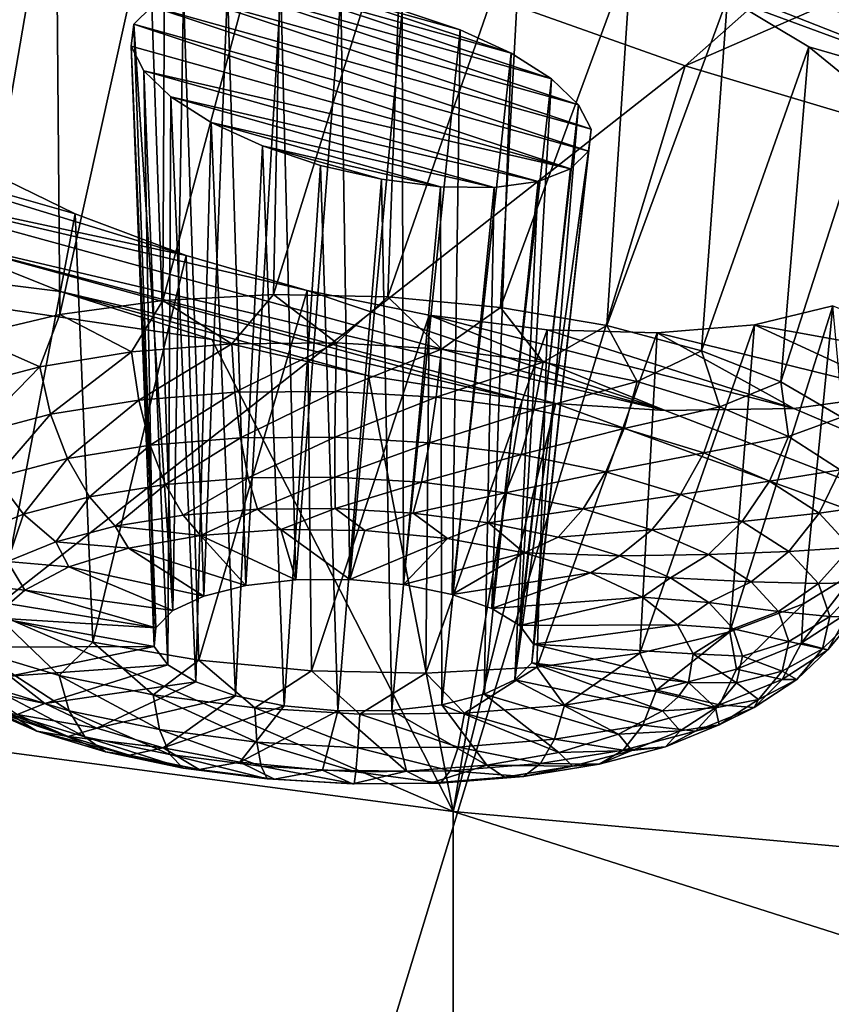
# Model space of a CAD drawing. Header units: metres. Extents: x -106 to 264, y -111 to 81.
# Tile 205 of 549: x 161.24 to 163.36, y 3.78 to 6.36. Entities that reach past the tile are written whole.
import ezdxf

# ---------------------------------------------------------------- set-up
doc = ezdxf.new("R2010")
doc.units = ezdxf.units.M
doc.layers.add('solid_20422013', color=7, linetype='CONTINUOUS')

msp = doc.modelspace()

# ---------------------------------------------------------------- linework, layer by layer
at = {"layer": 'solid_20422013'}
for points in [[(167.809525, 10.520511, 236.957504), (159.838882, 7.348314, 238.271744), (162.978104, 6.235878, 241.361649)], [(170.757324, 9.625202, 239.444321), (167.809525, 10.520511, 236.957504), (162.978104, 6.235878, 241.361649)], [(170.757324, 9.625202, 239.444321), (162.978104, 6.235878, 241.361649), (166.384933, 5.21779, 244.189499)], [(167.57608, 5.74444, 191.412369), (163.270813, 6.564544, 191.681671), (164.097366, 7.600428, 188.806381)], [(162.978104, 6.235878, 241.361649), (159.838882, 7.348314, 238.271744), (157.453278, 1.900185, 244.814987)], [(163.748444, 6.271716, 192.119064), (161.241898, 7.087225, 191.624207), (163.501053, 6.439116, 191.853348)], [(162.550507, 6.638958, 191.915985), (161.241898, 7.087225, 191.624207), (163.748444, 6.271716, 192.119064)], [(161.104553, 5.528553, 191.955719), (161.078751, 6.820007, 192.363998), (161.330292, 6.839398, 192.162033)], [(161.340622, 5.584481, 191.779709), (161.104553, 5.528553, 191.955719), (161.330292, 6.839398, 192.162033)], [(161.340622, 5.584481, 191.779709), (161.330292, 6.839398, 192.162033), (161.616043, 6.830423, 192.011566)], [(161.609863, 5.621034, 191.653198), (161.340622, 5.584481, 191.779709), (161.616043, 6.830423, 192.011566)], [(161.609863, 5.621034, 191.653198), (161.616043, 6.830423, 192.011566), (161.923401, 6.791832, 191.918015)], [(161.900513, 5.636614, 191.581711), (161.609863, 5.621034, 191.653198), (161.923401, 6.791832, 191.918015)], [(161.900513, 5.636614, 191.581711), (161.923401, 6.791832, 191.918015), (162.23967, 6.728077, 191.885941)], [(162.199875, 5.630541, 191.568375), (161.900513, 5.636614, 191.581711), (162.23967, 6.728077, 191.885941)], [(162.199875, 5.630541, 191.568375), (162.23967, 6.728077, 191.885941), (162.550507, 6.638958, 191.915985)], [(162.494858, 5.60308, 191.61377), (162.199875, 5.630541, 191.568375), (162.550507, 6.638958, 191.915985)], [(162.494858, 5.60308, 191.61377), (162.550507, 6.638958, 191.915985), (162.837692, 6.533259, 192.005707)], [(162.837692, 6.533259, 192.005707), (162.550507, 6.638958, 191.915985), (163.748444, 6.271716, 192.119064)], [(167.57608, 5.74444, 191.412369), (167.000916, 4.826565, 193.961868), (163.270813, 6.564544, 191.681671)], [(163.501053, 6.439116, 191.853348), (163.270813, 6.564544, 191.681671), (167.000916, 4.826565, 193.961868)], [(162.772583, 5.555431, 191.715912), (162.494858, 5.60308, 191.61377), (162.837692, 6.533259, 192.005707)], [(162.772583, 5.555431, 191.715912), (162.837692, 6.533259, 192.005707), (163.089264, 6.414078, 192.147202)], [(162.837692, 6.533259, 192.005707), (163.748444, 6.271716, 192.119064), (163.928223, 6.103946, 192.426453)], [(163.089264, 6.414078, 192.147202), (162.837692, 6.533259, 192.005707), (163.928223, 6.103946, 192.426453)], [(161.581238, 6.390875, 193.097366), (161.636597, 4.809674, 192.554047), (161.664749, 6.42352, 192.967422)], [(161.581238, 6.390875, 193.097366), (161.664749, 6.42352, 192.967422), (162.731995, 6.069563, 193.197327)], [(161.664749, 6.42352, 192.967422), (161.636597, 4.809674, 192.554047), (161.717255, 4.847442, 192.443054)], [(161.664749, 6.42352, 192.967422), (161.717255, 4.847442, 192.443054), (161.7798, 6.439205, 192.858673)], [(161.664749, 6.42352, 192.967422), (161.7798, 6.439205, 192.858673), (162.699127, 6.13394, 193.057251)], [(161.664749, 6.42352, 192.967422), (162.699127, 6.13394, 193.057251), (162.731995, 6.069563, 193.197327)], [(161.7798, 6.439205, 192.858673), (161.717255, 4.847442, 192.443054), (161.827652, 4.874783, 192.357513)], [(161.7798, 6.439205, 192.858673), (161.827652, 4.874783, 192.357513), (161.91951, 6.437499, 192.778671)], [(161.7798, 6.439205, 192.858673), (162.627899, 6.202064, 192.932419), (162.699127, 6.13394, 193.057251)], [(161.7798, 6.439205, 192.858673), (161.91951, 6.437499, 192.778671), (162.627899, 6.202064, 192.932419)], [(161.91951, 6.437499, 192.778671), (161.827652, 4.874783, 192.357513), (161.958847, 4.889481, 192.304352)], [(161.91951, 6.437499, 192.778671), (161.958847, 4.889481, 192.304352), (162.07608, 6.417429, 192.733246)], [(161.91951, 6.437499, 192.778671), (162.522385, 6.268672, 192.831146), (162.627899, 6.202064, 192.932419)], [(161.91951, 6.437499, 192.778671), (162.07608, 6.417429, 192.733246), (162.522385, 6.268672, 192.831146)], [(162.07608, 6.417429, 192.733246), (161.958847, 4.889481, 192.304352), (162.100204, 4.890345, 192.287872)], [(162.07608, 6.417429, 192.733246), (162.100204, 4.890345, 192.287872), (162.236862, 6.380561, 192.727264)], [(162.07608, 6.417429, 192.733246), (162.389038, 6.3298, 192.760925), (162.522385, 6.268672, 192.831146)], [(162.07608, 6.417429, 192.733246), (162.236862, 6.380561, 192.727264), (162.389038, 6.3298, 192.760925)], [(163.020905, 5.489677, 191.870346), (162.772583, 5.555431, 191.715912), (163.089264, 6.414078, 192.147202)], [(163.020905, 5.489677, 191.870346), (163.089264, 6.414078, 192.147202), (163.302292, 6.285689, 192.338181)], [(163.302292, 6.285689, 192.338181), (163.089264, 6.414078, 192.147202), (163.928223, 6.103946, 192.426453)], [(161.581238, 6.390875, 193.097366), (161.534561, 6.345006, 193.2397), (161.636597, 4.809674, 192.554047)], [(161.581238, 6.390875, 193.097366), (162.724686, 6.011917, 193.342819), (161.534561, 6.345006, 193.2397)], [(161.581238, 6.390875, 193.097366), (162.731995, 6.069563, 193.197327), (162.724686, 6.011917, 193.342819)], [(162.236862, 6.380561, 192.727264), (162.100204, 4.890345, 192.287872), (162.24028, 4.877306, 192.309433)], [(162.236862, 6.380561, 192.727264), (162.24028, 4.877306, 192.309433), (162.389038, 6.3298, 192.760925)], [(161.534561, 6.345006, 193.2397), (161.527328, 6.287075, 193.385544), (161.592194, 4.764538, 192.681503)], [(161.534561, 6.345006, 193.2397), (162.677658, 5.965714, 193.485992), (161.527328, 6.287075, 193.385544)], [(161.534561, 6.345006, 193.2397), (161.592194, 4.764538, 192.681503), (161.636597, 4.809674, 192.554047)], [(161.534561, 6.345006, 193.2397), (162.724686, 6.011917, 193.342819), (162.677658, 5.965714, 193.485992)], [(162.389038, 6.3298, 192.760925), (162.24028, 4.877306, 192.309433), (162.367706, 4.851419, 192.367264)], [(162.389038, 6.3298, 192.760925), (162.367706, 4.851419, 192.367264), (162.522385, 6.268672, 192.831146)], [(161.527328, 6.287075, 193.385544), (161.587677, 4.715691, 192.815094), (161.592194, 4.764538, 192.681503)], [(161.527328, 6.287075, 193.385544), (161.560364, 6.222404, 193.525864), (161.587677, 4.715691, 192.815094)], [(161.527328, 6.287075, 193.385544), (162.677658, 5.965714, 193.485992), (161.560364, 6.222404, 193.525864)], [(162.522385, 6.268672, 192.831146), (162.367706, 4.851419, 192.367264), (162.472183, 4.814784, 192.456696)], [(162.522385, 6.268672, 192.831146), (162.472183, 4.814784, 192.456696), (162.627899, 6.202064, 192.932419)], [(163.228958, 5.408692, 192.070297), (163.020905, 5.489677, 191.870346), (163.302292, 6.285689, 192.338181)], [(163.228958, 5.408692, 192.070297), (163.302292, 6.285689, 192.338181), (163.467438, 6.150498, 192.572754)], [(163.467438, 6.150498, 192.572754), (163.302292, 6.285689, 192.338181), (163.928223, 6.103946, 192.426453)], [(162.978104, 6.235878, 241.361649), (157.453278, 1.900185, 244.814987), (161.298187, 0.724032, 248.081879)], [(166.384933, 5.21779, 244.189499), (162.978104, 6.235878, 241.361649), (161.298187, 0.724032, 248.081879)], [(161.560364, 6.222404, 193.525864), (161.623383, 4.667089, 192.944), (161.587677, 4.715691, 192.815094)], [(161.560364, 6.222404, 193.525864), (161.631653, 6.154148, 193.65033), (161.623383, 4.667089, 192.944)], [(161.560364, 6.222404, 193.525864), (162.677658, 5.965714, 193.485992), (162.593521, 5.932927, 193.616165)], [(161.560364, 6.222404, 193.525864), (162.593521, 5.932927, 193.616165), (161.631653, 6.154148, 193.65033)], [(162.627899, 6.202064, 192.932419), (162.472183, 4.814784, 192.456696), (162.545227, 4.770365, 192.570465)], [(162.627899, 6.202064, 192.932419), (162.545227, 4.770365, 192.570465), (162.699127, 6.13394, 193.057251)], [(161.631653, 6.154148, 193.65033), (161.696426, 4.622671, 193.05777), (161.623383, 4.667089, 192.944)], [(161.631653, 6.154148, 193.65033), (161.737045, 6.087391, 193.751266), (161.696426, 4.622671, 193.05777)], [(161.631653, 6.154148, 193.65033), (162.593521, 5.932927, 193.616165), (162.477661, 5.917131, 193.725006)], [(161.631653, 6.154148, 193.65033), (162.477661, 5.917131, 193.725006), (161.737045, 6.087391, 193.751266)], [(163.387665, 5.316014, 192.307068), (163.228958, 5.408692, 192.070297), (163.467438, 6.150498, 192.572754)], [(161.671814, 5.738876, 194.665375), (160.65361, 5.957282, 194.762802), (160.389847, 6.131271, 194.497086)], [(161.380951, 5.847872, 194.570984), (161.671814, 5.738876, 194.665375), (160.389847, 6.131271, 194.497086)], [(161.127609, 5.970914, 194.423737), (161.380951, 5.847872, 194.570984), (160.389847, 6.131271, 194.497086)], [(162.699127, 6.13394, 193.057251), (162.545227, 4.770365, 192.570465), (162.580933, 4.721764, 192.699371)], [(162.699127, 6.13394, 193.057251), (162.580933, 4.721764, 192.699371), (162.731995, 6.069563, 193.197327)], [(161.737045, 6.087391, 193.751266), (161.800903, 4.586035, 193.147202), (161.696426, 4.622671, 193.05777)], [(161.737045, 6.087391, 193.751266), (161.870972, 6.025899, 193.821548), (161.800903, 4.586035, 193.147202)], [(161.737045, 6.087391, 193.751266), (162.477661, 5.917131, 193.725006), (162.337555, 5.918838, 193.804504)], [(161.737045, 6.087391, 193.751266), (162.337555, 5.918838, 193.804504), (161.870972, 6.025899, 193.821548)], [(162.731995, 6.069563, 193.197327), (162.580933, 4.721764, 192.699371), (162.576401, 4.672916, 192.832962)], [(162.731995, 6.069563, 193.197327), (162.576401, 4.672916, 192.832962), (162.724686, 6.011917, 193.342819)], [(162.370712, 4.283398, 198.019791), (158.19101, 4.838699, 199.447372), (158.371567, 6.015374, 196.179031)], [(161.738617, 5.519352, 195.179626), (162.370712, 4.283398, 198.019791), (158.371567, 6.015374, 196.179031)], [(161.341965, 5.644576, 195.111847), (161.738617, 5.519352, 195.179626), (158.371567, 6.015374, 196.179031)], [(160.973694, 5.792626, 194.97197), (161.341965, 5.644576, 195.111847), (158.371567, 6.015374, 196.179031)], [(161.870972, 6.025899, 193.821548), (161.928329, 4.560149, 193.205032), (161.800903, 4.586035, 193.147202)], [(161.870972, 6.025899, 193.821548), (162.023392, 5.975072, 193.854996), (161.928329, 4.560149, 193.205032)], [(161.870972, 6.025899, 193.821548), (162.337555, 5.918838, 193.804504), (162.182556, 5.938663, 193.849045)], [(161.870972, 6.025899, 193.821548), (162.182556, 5.938663, 193.849045), (162.023392, 5.975072, 193.854996)], [(162.724686, 6.011917, 193.342819), (162.576401, 4.672916, 192.832962), (162.532013, 4.62778, 192.960419)], [(162.677658, 5.965714, 193.485992), (162.724686, 6.011917, 193.342819), (162.532013, 4.62778, 192.960419)], [(162.925415, 5.333285, 194.924911), (160.973694, 5.792626, 194.97197), (160.65361, 5.957282, 194.762802)], [(161.988052, 5.647294, 194.698044), (162.925415, 5.333285, 194.924911), (160.65361, 5.957282, 194.762802)], [(161.671814, 5.738876, 194.665375), (161.988052, 5.647294, 194.698044), (160.65361, 5.957282, 194.762802)], [(161.17865, 4.792655, 193.954102), (161.380951, 5.847872, 194.570984), (161.127609, 5.970914, 194.423737)], [(162.023392, 5.975072, 193.854996), (162.06839, 4.54711, 193.226593), (161.928329, 4.560149, 193.205032)], [(162.023392, 5.975072, 193.854996), (162.182556, 5.938663, 193.849045), (162.06839, 4.54711, 193.226593)], [(162.593521, 5.932927, 193.616165), (162.677658, 5.965714, 193.485992), (162.532013, 4.62778, 192.960419)], [(162.182556, 5.938663, 193.849045), (162.209747, 4.547974, 193.210114), (162.06839, 4.54711, 193.226593)], [(162.182556, 5.938663, 193.849045), (162.337555, 5.918838, 193.804504), (162.209747, 4.547974, 193.210114)], [(162.593521, 5.932927, 193.616165), (162.532013, 4.62778, 192.960419), (162.45134, 4.590012, 193.071411)], [(162.477661, 5.917131, 193.725006), (162.593521, 5.932927, 193.616165), (162.45134, 4.590012, 193.071411)], [(162.337555, 5.918838, 193.804504), (162.340942, 4.562672, 193.156967), (162.209747, 4.547974, 193.210114)], [(162.337555, 5.918838, 193.804504), (162.477661, 5.917131, 193.725006), (162.340942, 4.562672, 193.156967)], [(162.477661, 5.917131, 193.725006), (162.45134, 4.590012, 193.071411), (162.340942, 4.562672, 193.156967)], [(161.17865, 4.792655, 193.954102), (161.426971, 4.726902, 194.108536), (161.380951, 5.847872, 194.570984)], [(161.426971, 4.726902, 194.108536), (161.671814, 5.738876, 194.665375), (161.380951, 5.847872, 194.570984)], [(160.973694, 5.792626, 194.97197), (162.639297, 5.351339, 195.051468), (162.551224, 5.36072, 195.0811)], [(162.925415, 5.333285, 194.924911), (162.639297, 5.351339, 195.051468), (160.973694, 5.792626, 194.97197)], [(160.973694, 5.792626, 194.97197), (162.551224, 5.36072, 195.0811), (161.341965, 5.644576, 195.111847)], [(161.426971, 4.726902, 194.108536), (161.704697, 4.679253, 194.210678), (161.671814, 5.738876, 194.665375)], [(161.704697, 4.679253, 194.210678), (161.988052, 5.647294, 194.698044), (161.671814, 5.738876, 194.665375)], [(161.704697, 4.679253, 194.210678), (161.99968, 4.651792, 194.256073), (161.988052, 5.647294, 194.698044)], [(161.988052, 5.647294, 194.698044), (162.308029, 5.582698, 194.667084), (162.925415, 5.333285, 194.924911)], [(161.99968, 4.651792, 194.256073), (162.308029, 5.582698, 194.667084), (161.988052, 5.647294, 194.698044)], [(161.52858, 5.486656, 191.665405), (161.340622, 5.584481, 191.779709), (161.609863, 5.621034, 191.653198)], [(161.341965, 5.644576, 195.111847), (162.551224, 5.36072, 195.0811), (162.148422, 5.424297, 195.166336)], [(161.341965, 5.644576, 195.111847), (162.148422, 5.424297, 195.166336), (161.738617, 5.519352, 195.179626)], [(161.790909, 5.507769, 191.58168), (161.52858, 5.486656, 191.665405), (161.609863, 5.621034, 191.653198)], [(161.790909, 5.507769, 191.58168), (161.609863, 5.621034, 191.653198), (161.900513, 5.636614, 191.581711)], [(162.064926, 5.510299, 191.547424), (161.790909, 5.507769, 191.58168), (161.900513, 5.636614, 191.581711)], [(162.064926, 5.510299, 191.547424), (161.900513, 5.636614, 191.581711), (162.199875, 5.630541, 191.568375)], [(162.340118, 5.494148, 191.563965), (162.064926, 5.510299, 191.547424), (162.199875, 5.630541, 191.568375)], [(162.340118, 5.494148, 191.563965), (162.199875, 5.630541, 191.568375), (162.494858, 5.60308, 191.61377)], [(162.605911, 5.459937, 191.630676), (162.340118, 5.494148, 191.563965), (162.494858, 5.60308, 191.61377)], [(162.605911, 5.459937, 191.630676), (162.494858, 5.60308, 191.61377), (162.772583, 5.555431, 191.715912)], [(163.095001, 4.75378, 193.868729), (163.3647, 5.607382, 193.974213), (163.159744, 5.557885, 194.218903)], [(163.095001, 4.75378, 193.868729), (163.287567, 4.826639, 193.650909), (163.3647, 5.607382, 193.974213)], [(163.159744, 5.557885, 194.218903), (163.3647, 5.607382, 193.974213), (163.781967, 5.445048, 194.140167)], [(163.287567, 4.826639, 193.650909), (163.428223, 4.913244, 193.400818), (163.3647, 5.607382, 193.974213)], [(161.288055, 5.447771, 191.79541), (161.104553, 5.528553, 191.955719), (161.340622, 5.584481, 191.779709)], [(161.52858, 5.486656, 191.665405), (161.288055, 5.447771, 191.79541), (161.340622, 5.584481, 191.779709)], [(161.99968, 4.651792, 194.256073), (162.299042, 4.645719, 194.242737), (162.308029, 5.582698, 194.667084)], [(162.299042, 4.645719, 194.242737), (162.616684, 5.544649, 194.574173), (162.308029, 5.582698, 194.667084)], [(162.308029, 5.582698, 194.667084), (163.262772, 5.338754, 194.71048), (162.925415, 5.333285, 194.924911)], [(162.308029, 5.582698, 194.667084), (162.616684, 5.544649, 194.574173), (163.262772, 5.338754, 194.71048)], [(162.299042, 4.645719, 194.242737), (162.589691, 4.661299, 194.171249), (162.616684, 5.544649, 194.574173)], [(162.589691, 4.661299, 194.171249), (162.904572, 5.536613, 194.423584), (162.616684, 5.544649, 194.574173)], [(162.852097, 5.408981, 191.74498), (162.605911, 5.459937, 191.630676), (162.772583, 5.555431, 191.715912)], [(162.616684, 5.544649, 194.574173), (162.904572, 5.536613, 194.423584), (163.262772, 5.338754, 194.71048)], [(162.852097, 5.408981, 191.74498), (162.772583, 5.555431, 191.715912), (163.020905, 5.489677, 191.870346)], [(162.858932, 4.697853, 194.044739), (163.159744, 5.557885, 194.218903), (162.904572, 5.536613, 194.423584)], [(162.858932, 4.697853, 194.044739), (163.095001, 4.75378, 193.868729), (163.159744, 5.557885, 194.218903)], [(162.904572, 5.536613, 194.423584), (163.159744, 5.557885, 194.218903), (163.550079, 5.377525, 194.444168)], [(163.159744, 5.557885, 194.218903), (163.781967, 5.445048, 194.140167), (163.550079, 5.377525, 194.444168)], [(161.288055, 5.447771, 191.79541), (161.078552, 5.392608, 191.96669), (161.104553, 5.528553, 191.955719)], [(161.738617, 5.519352, 195.179626), (162.148422, 5.424297, 195.166336), (162.370712, 4.283398, 198.019791)], [(162.589691, 4.661299, 194.171249), (162.858932, 4.697853, 194.044739), (162.904572, 5.536613, 194.423584)], [(162.904572, 5.536613, 194.423584), (163.550079, 5.377525, 194.444168), (163.262772, 5.338754, 194.71048)], [(161.547134, 5.360509, 191.673645), (161.52858, 5.486656, 191.665405), (161.790909, 5.507769, 191.58168)], [(161.799042, 5.380784, 191.593231), (161.547134, 5.360509, 191.673645), (161.790909, 5.507769, 191.58168)], [(161.799042, 5.380784, 191.593231), (161.790909, 5.507769, 191.58168), (162.064926, 5.510299, 191.547424)], [(162.062195, 5.383214, 191.560333), (161.799042, 5.380784, 191.593231), (162.064926, 5.510299, 191.547424)], [(162.062195, 5.383214, 191.560333), (162.064926, 5.510299, 191.547424), (162.340118, 5.494148, 191.563965)], [(162.326462, 5.367703, 191.576218), (162.062195, 5.383214, 191.560333), (162.340118, 5.494148, 191.563965)], [(162.326462, 5.367703, 191.576218), (162.340118, 5.494148, 191.563965), (162.605911, 5.459937, 191.630676)], [(161.316147, 5.323167, 191.798477), (161.288055, 5.447771, 191.79541), (161.52858, 5.486656, 191.665405)], [(161.547134, 5.360509, 191.673645), (161.316147, 5.323167, 191.798477), (161.52858, 5.486656, 191.665405)], [(163.069199, 5.343237, 191.902496), (162.852097, 5.408981, 191.74498), (163.020905, 5.489677, 191.870346)], [(163.069199, 5.343237, 191.902496), (163.020905, 5.489677, 191.870346), (163.228958, 5.408692, 192.070297)], [(161.11496, 5.270193, 191.962952), (161.078552, 5.392608, 191.96669), (161.288055, 5.447771, 191.79541)], [(161.316147, 5.323167, 191.798477), (161.11496, 5.270193, 191.962952), (161.288055, 5.447771, 191.79541)], [(162.581711, 5.33485, 191.640289), (162.326462, 5.367703, 191.576218), (162.605911, 5.459937, 191.630676)], [(162.581711, 5.33485, 191.640289), (162.605911, 5.459937, 191.630676), (162.852097, 5.408981, 191.74498)], [(162.148422, 5.424297, 195.166336), (162.551224, 5.36072, 195.0811), (162.370712, 4.283398, 198.019791)], [(162.818115, 5.285916, 191.750061), (162.581711, 5.33485, 191.640289), (162.852097, 5.408981, 191.74498)], [(162.818115, 5.285916, 191.750061), (162.852097, 5.408981, 191.74498), (163.069199, 5.343237, 191.902496)], [(163.248886, 5.265234, 192.097168), (163.069199, 5.343237, 191.902496), (163.228958, 5.408692, 192.070297)], [(163.248886, 5.265234, 192.097168), (163.228958, 5.408692, 192.070297), (163.387665, 5.316014, 192.307068)], [(161.577286, 5.242217, 191.711365), (161.547134, 5.360509, 191.673645), (161.799042, 5.380784, 191.593231)], [(161.81369, 5.261245, 191.635895), (161.577286, 5.242217, 191.711365), (161.799042, 5.380784, 191.593231)], [(161.81369, 5.261245, 191.635895), (161.799042, 5.380784, 191.593231), (162.062195, 5.383214, 191.560333)], [(162.060654, 5.263525, 191.605026), (161.81369, 5.261245, 191.635895), (162.062195, 5.383214, 191.560333)], [(162.060654, 5.263525, 191.605026), (162.062195, 5.383214, 191.560333), (162.326462, 5.367703, 191.576218)], [(162.308685, 5.248969, 191.619934), (162.060654, 5.263525, 191.605026), (162.326462, 5.367703, 191.576218)], [(162.308685, 5.248969, 191.619934), (162.326462, 5.367703, 191.576218), (162.581711, 5.33485, 191.640289)], [(163.262772, 5.338754, 194.71048), (163.550079, 5.377525, 194.444168), (166.651779, 3.895722, 196.547379)], [(161.360504, 5.207171, 191.828522), (161.316147, 5.323167, 191.798477), (161.547134, 5.360509, 191.673645)], [(161.577286, 5.242217, 191.711365), (161.360504, 5.207171, 191.828522), (161.547134, 5.360509, 191.673645)], [(162.551224, 5.36072, 195.0811), (162.639297, 5.351339, 195.051468), (162.370712, 4.283398, 198.019791)], [(166.651779, 3.895722, 196.547379), (162.370712, 4.283398, 198.019791), (162.639297, 5.351339, 195.051468)], [(162.925415, 5.333285, 194.924911), (166.651779, 3.895722, 196.547379), (162.639297, 5.351339, 195.051468)], [(163.026611, 5.222782, 191.901321), (162.818115, 5.285916, 191.750061), (163.069199, 5.343237, 191.902496)], [(162.925415, 5.333285, 194.924911), (163.262772, 5.338754, 194.71048), (166.651779, 3.895722, 196.547379)], [(163.026611, 5.222782, 191.901321), (163.069199, 5.343237, 191.902496), (163.248886, 5.265234, 192.097168)], [(161.171692, 5.157455, 191.98288), (161.11496, 5.270193, 191.962952), (161.316147, 5.323167, 191.798477)], [(161.360504, 5.207171, 191.828522), (161.171692, 5.157455, 191.98288), (161.316147, 5.323167, 191.798477)], [(162.548233, 5.218136, 191.680054), (162.308685, 5.248969, 191.619934), (162.581711, 5.33485, 191.640289)], [(162.548233, 5.218136, 191.680054), (162.581711, 5.33485, 191.640289), (162.818115, 5.285916, 191.750061)], [(163.384247, 5.177967, 192.321518), (163.248886, 5.265234, 192.097168), (163.387665, 5.316014, 192.307068)], [(162.770096, 5.172212, 191.783081), (162.548233, 5.218136, 191.680054), (162.818115, 5.285916, 191.750061)], [(162.770096, 5.172212, 191.783081), (162.818115, 5.285916, 191.750061), (163.026611, 5.222782, 191.901321)], [(161.617065, 5.139503, 191.776108), (161.577286, 5.242217, 191.711365), (161.81369, 5.261245, 191.635895)], [(161.833908, 5.156957, 191.706894), (161.617065, 5.139503, 191.776108), (161.81369, 5.261245, 191.635895)], [(161.833908, 5.156957, 191.706894), (161.81369, 5.261245, 191.635895), (162.060654, 5.263525, 191.605026)], [(162.06044, 5.159048, 191.678574), (161.833908, 5.156957, 191.706894), (162.060654, 5.263525, 191.605026)], [(162.06044, 5.159048, 191.678574), (162.060654, 5.263525, 191.605026), (162.308685, 5.248969, 191.619934)], [(163.199158, 5.147874, 192.088257), (163.026611, 5.222782, 191.901321), (163.248886, 5.265234, 192.097168)], [(163.199158, 5.147874, 192.088257), (163.248886, 5.265234, 192.097168), (163.384247, 5.177967, 192.321518)], [(161.418213, 5.107358, 191.883575), (161.360504, 5.207171, 191.828522), (161.577286, 5.242217, 191.711365)], [(161.617065, 5.139503, 191.776108), (161.418213, 5.107358, 191.883575), (161.577286, 5.242217, 191.711365)], [(162.287933, 5.145697, 191.692245), (162.06044, 5.159048, 191.678574), (162.308685, 5.248969, 191.619934)], [(162.287933, 5.145697, 191.692245), (162.308685, 5.248969, 191.619934), (162.548233, 5.218136, 191.680054)], [(166.384933, 5.21779, 244.189499), (161.298187, 0.724032, 248.081879), (165.425293, -0.336718, 251.028229)], [(162.507675, 5.117415, 191.747391), (162.287933, 5.145697, 191.692245), (162.548233, 5.218136, 191.680054)], [(162.507675, 5.117415, 191.747391), (162.548233, 5.218136, 191.680054), (162.770096, 5.172212, 191.783081)], [(162.965775, 5.11296, 191.925034), (162.770096, 5.172212, 191.783081), (163.026611, 5.222782, 191.901321)], [(162.965775, 5.11296, 191.925034), (163.026611, 5.222782, 191.901321), (163.199158, 5.147874, 192.088257)], [(161.245026, 5.061756, 192.025162), (161.171692, 5.157455, 191.98288), (161.360504, 5.207171, 191.828522)], [(161.418213, 5.107358, 191.883575), (161.245026, 5.061756, 192.025162), (161.360504, 5.207171, 191.828522)], [(161.245026, 5.061756, 192.025162), (161.104141, 5.004449, 192.195435), (161.171692, 5.157455, 191.98288)], [(161.663864, 5.059076, 191.863663), (161.617065, 5.139503, 191.776108), (161.833908, 5.156957, 191.706894)], [(161.858368, 5.07473, 191.801575), (161.663864, 5.059076, 191.863663), (161.833908, 5.156957, 191.706894)], [(161.858368, 5.07473, 191.801575), (161.833908, 5.156957, 191.706894), (162.06044, 5.159048, 191.678574)], [(162.061539, 5.076606, 191.776169), (161.858368, 5.07473, 191.801575), (162.06044, 5.159048, 191.678574)], [(162.061539, 5.076606, 191.776169), (162.06044, 5.159048, 191.678574), (162.287933, 5.145697, 191.692245)], [(162.711182, 5.075291, 191.841888), (162.507675, 5.117415, 191.747391), (162.770096, 5.172212, 191.783081)], [(162.711182, 5.075291, 191.841888), (162.770096, 5.172212, 191.783081), (162.965775, 5.11296, 191.925034)], [(163.329147, 5.064071, 192.303696), (163.199158, 5.147874, 192.088257), (163.384247, 5.177967, 192.321518)], [(163.329147, 5.064071, 192.303696), (163.384247, 5.177967, 192.321518), (163.470078, 5.084791, 192.56691)], [(161.485535, 5.030244, 191.960052), (161.418213, 5.107358, 191.883575), (161.617065, 5.139503, 191.776108)], [(161.663864, 5.059076, 191.863663), (161.485535, 5.030244, 191.960052), (161.617065, 5.139503, 191.776108)], [(162.265594, 5.064631, 191.788437), (162.061539, 5.076606, 191.776169), (162.287933, 5.145697, 191.692245)], [(162.265594, 5.064631, 191.788437), (162.287933, 5.145697, 191.692245), (162.507675, 5.117415, 191.747391)], [(163.127716, 5.042659, 192.100479), (162.965775, 5.11296, 191.925034), (163.199158, 5.147874, 192.088257)], [(163.127716, 5.042659, 192.100479), (163.199158, 5.147874, 192.088257), (163.329147, 5.064071, 192.303696)], [(161.330185, 4.989343, 192.087036), (161.245026, 5.061756, 192.025162), (161.418213, 5.107358, 191.883575)], [(161.485535, 5.030244, 191.960052), (161.330185, 4.989343, 192.087036), (161.418213, 5.107358, 191.883575)], [(162.462662, 5.039265, 191.837906), (162.265594, 5.064631, 191.788437), (162.507675, 5.117415, 191.747391)], [(162.462662, 5.039265, 191.837906), (162.507675, 5.117415, 191.747391), (162.711182, 5.075291, 191.841888)], [(162.890656, 5.020942, 191.972107), (162.711182, 5.075291, 191.841888), (162.965775, 5.11296, 191.925034)], [(162.890656, 5.020942, 191.972107), (162.965775, 5.11296, 191.925034), (163.127716, 5.042659, 192.100479)], [(163.411575, 4.974592, 192.539352), (163.329147, 5.064071, 192.303696), (163.470078, 5.084791, 192.56691)], [(161.203827, 4.937944, 192.239746), (161.104141, 5.004449, 192.195435), (161.245026, 5.061756, 192.025162)], [(161.330185, 4.989343, 192.087036), (161.203827, 4.937944, 192.239746), (161.245026, 5.061756, 192.025162)], [(161.708801, 5.005523, 191.970673), (161.485535, 5.030244, 191.960052), (161.663864, 5.059076, 191.863663)], [(161.708801, 5.005523, 191.970673), (161.663864, 5.059076, 191.863663), (161.858368, 5.07473, 191.801575)], [(161.919113, 5.021231, 191.90686), (161.708801, 5.005523, 191.970673), (161.858368, 5.07473, 191.801575)], [(161.919113, 5.021231, 191.90686), (161.858368, 5.07473, 191.801575), (162.061539, 5.076606, 191.776169)], [(162.138931, 5.018702, 191.891815), (161.919113, 5.021231, 191.90686), (162.061539, 5.076606, 191.776169)], [(162.138931, 5.018702, 191.891815), (162.061539, 5.076606, 191.776169), (162.265594, 5.064631, 191.788437)], [(162.355576, 4.998079, 191.926392), (162.138931, 5.018702, 191.891815), (162.265594, 5.064631, 191.788437)], [(162.355576, 4.998079, 191.926392), (162.265594, 5.064631, 191.788437), (162.462662, 5.039265, 191.837906)], [(162.645203, 5.001483, 191.922653), (162.462662, 5.039265, 191.837906), (162.711182, 5.075291, 191.841888)], [(162.645203, 5.001483, 191.922653), (162.711182, 5.075291, 191.841888), (162.890656, 5.020942, 191.972107)], [(163.24971, 4.964009, 192.302673), (163.127716, 5.042659, 192.100479), (163.329147, 5.064071, 192.303696)], [(163.24971, 4.964009, 192.302673), (163.329147, 5.064071, 192.303696), (163.411575, 4.974592, 192.539352)], [(161.520111, 4.972483, 192.079575), (161.330185, 4.989343, 192.087036), (161.485535, 5.030244, 191.960052)], [(161.708801, 5.005523, 191.970673), (161.520111, 4.972483, 192.079575), (161.485535, 5.030244, 191.960052)], [(162.556534, 4.960555, 192.008606), (162.355576, 4.998079, 191.926392), (162.462662, 5.039265, 191.837906)], [(162.556534, 4.960555, 192.008606), (162.462662, 5.039265, 191.837906), (162.645203, 5.001483, 191.922653)], [(163.0392, 4.956458, 192.133041), (162.890656, 5.020942, 191.972107), (163.127716, 5.042659, 192.100479)], [(163.0392, 4.956458, 192.133041), (163.127716, 5.042659, 192.100479), (163.24971, 4.964009, 192.302673)], [(161.827652, 4.874783, 192.357513), (161.520111, 4.972483, 192.079575), (161.708801, 5.005523, 191.970673)], [(161.958847, 4.889481, 192.304352), (161.708801, 5.005523, 191.970673), (161.919113, 5.021231, 191.90686)], [(161.958847, 4.889481, 192.304352), (161.827652, 4.874783, 192.357513), (161.708801, 5.005523, 191.970673)], [(162.100204, 4.890345, 192.287872), (161.919113, 5.021231, 191.90686), (162.138931, 5.018702, 191.891815)], [(162.100204, 4.890345, 192.287872), (161.958847, 4.889481, 192.304352), (161.919113, 5.021231, 191.90686)], [(162.100204, 4.890345, 192.287872), (162.138931, 5.018702, 191.891815), (162.355576, 4.998079, 191.926392)], [(162.806168, 4.952737, 192.039459), (162.645203, 5.001483, 191.922653), (162.890656, 5.020942, 191.972107)], [(162.806168, 4.952737, 192.039459), (162.890656, 5.020942, 191.972107), (163.0392, 4.956458, 192.133041)], [(161.363937, 4.924016, 192.227264), (161.203827, 4.937944, 192.239746), (161.330185, 4.989343, 192.087036)], [(161.520111, 4.972483, 192.079575), (161.363937, 4.924016, 192.227264), (161.330185, 4.989343, 192.087036)], [(162.24028, 4.877306, 192.309433), (162.100204, 4.890345, 192.287872), (162.355576, 4.998079, 191.926392)], [(162.24028, 4.877306, 192.309433), (162.355576, 4.998079, 191.926392), (162.556534, 4.960555, 192.008606)], [(162.556534, 4.960555, 192.008606), (162.645203, 5.001483, 191.922653), (162.806168, 4.952737, 192.039459)], [(161.717255, 4.847442, 192.443054), (161.363937, 4.924016, 192.227264), (161.520111, 4.972483, 192.079575)], [(161.827652, 4.874783, 192.357513), (161.717255, 4.847442, 192.443054), (161.520111, 4.972483, 192.079575)], [(162.367706, 4.851419, 192.367264), (162.24028, 4.877306, 192.309433), (162.556534, 4.960555, 192.008606)], [(162.367706, 4.851419, 192.367264), (162.556534, 4.960555, 192.008606), (162.730225, 4.908292, 192.133713)], [(162.730225, 4.908292, 192.133713), (162.556534, 4.960555, 192.008606), (162.806168, 4.952737, 192.039459)], [(162.730225, 4.908292, 192.133713), (162.806168, 4.952737, 192.039459), (162.939407, 4.8949, 192.183792)], [(162.939407, 4.8949, 192.183792), (162.806168, 4.952737, 192.039459), (163.0392, 4.956458, 192.133041)], [(162.939407, 4.8949, 192.183792), (163.0392, 4.956458, 192.133041), (163.151093, 4.884316, 192.318497)], [(163.151093, 4.884316, 192.318497), (163.0392, 4.956458, 192.133041), (163.24971, 4.964009, 192.302673)], [(163.151093, 4.884316, 192.318497), (163.24971, 4.964009, 192.302673), (163.327072, 4.880033, 192.523834)], [(163.327072, 4.880033, 192.523834), (163.24971, 4.964009, 192.302673), (163.411575, 4.974592, 192.539352)], [(163.327072, 4.880033, 192.523834), (163.411575, 4.974592, 192.539352), (163.443283, 4.882878, 192.786179)], [(161.249298, 4.862919, 192.405243), (161.111298, 4.878024, 192.412308), (161.203827, 4.937944, 192.239746)], [(161.363937, 4.924016, 192.227264), (161.249298, 4.862919, 192.405243), (161.203827, 4.937944, 192.239746)], [(161.636597, 4.809674, 192.554047), (161.249298, 4.862919, 192.405243), (161.363937, 4.924016, 192.227264)], [(161.717255, 4.847442, 192.443054), (161.636597, 4.809674, 192.554047), (161.363937, 4.924016, 192.227264)], [(162.472183, 4.814784, 192.456696), (162.367706, 4.851419, 192.367264), (162.730225, 4.908292, 192.133713)], [(162.472183, 4.814784, 192.456696), (162.730225, 4.908292, 192.133713), (162.866623, 4.844306, 192.294495)], [(162.866623, 4.844306, 192.294495), (162.730225, 4.908292, 192.133713), (162.939407, 4.8949, 192.183792)], [(163.282852, 4.725106, 193.565964), (163.428223, 4.913244, 193.400818), (163.287567, 4.826639, 193.650909)], [(163.282852, 4.725106, 193.565964), (163.407639, 4.805921, 193.333237), (163.428223, 4.913244, 193.400818)], [(161.249298, 4.862919, 192.405243), (161.208099, 4.826984, 192.507294), (161.111298, 4.878024, 192.412308)], [(162.866623, 4.844306, 192.294495), (162.939407, 4.8949, 192.183792), (163.039764, 4.830196, 192.350128)], [(163.039764, 4.830196, 192.350128), (162.939407, 4.8949, 192.183792), (163.151093, 4.884316, 192.318497)], [(163.039764, 4.830196, 192.350128), (163.151093, 4.884316, 192.318497), (163.222061, 4.807289, 192.521362)], [(163.222061, 4.807289, 192.521362), (163.151093, 4.884316, 192.318497), (163.327072, 4.880033, 192.523834)], [(163.222061, 4.807289, 192.521362), (163.327072, 4.880033, 192.523834), (163.356812, 4.79396, 192.755478)], [(163.356812, 4.79396, 192.755478), (163.327072, 4.880033, 192.523834), (163.443283, 4.882878, 192.786179)], [(163.356812, 4.79396, 192.755478), (163.443283, 4.882878, 192.786179), (163.423035, 4.792452, 193.034668)], [(161.592194, 4.764538, 192.681503), (161.208099, 4.826984, 192.507294), (161.249298, 4.862919, 192.405243)], [(161.636597, 4.809674, 192.554047), (161.592194, 4.764538, 192.681503), (161.249298, 4.862919, 192.405243)], [(162.370712, 3.208466, 201.005524), (158.29982, 3.661013, 202.718521), (158.19101, 4.838699, 199.447372)], [(162.370712, 4.283398, 198.019791), (162.370712, 3.208466, 201.005524), (158.19101, 4.838699, 199.447372)], [(161.592194, 4.764538, 192.681503), (161.180832, 4.789108, 192.613251), (161.208099, 4.826984, 192.507294)], [(162.545227, 4.770365, 192.570465), (162.472183, 4.814784, 192.456696), (162.866623, 4.844306, 192.294495)], [(162.545227, 4.770365, 192.570465), (162.866623, 4.844306, 192.294495), (162.95787, 4.772286, 192.481689)], [(162.95787, 4.772286, 192.481689), (162.866623, 4.844306, 192.294495), (163.039764, 4.830196, 192.350128)], [(162.95787, 4.772286, 192.481689), (163.039764, 4.830196, 192.350128), (163.103409, 4.76111, 192.532074)], [(163.103409, 4.76111, 192.532074), (163.039764, 4.830196, 192.350128), (163.222061, 4.807289, 192.521362)], [(163.112427, 4.655786, 193.771927), (163.287567, 4.826639, 193.650909), (163.095001, 4.75378, 193.868729)], [(163.112427, 4.655786, 193.771927), (163.282852, 4.725106, 193.565964), (163.287567, 4.826639, 193.650909)], [(163.103409, 4.76111, 192.532074), (163.222061, 4.807289, 192.521362), (163.249344, 4.728337, 192.733826)], [(163.249344, 4.728337, 192.733826), (163.222061, 4.807289, 192.521362), (163.356812, 4.79396, 192.755478)], [(163.351624, 4.706789, 193.275284), (163.407639, 4.805921, 193.333237), (163.282852, 4.725106, 193.565964)], [(163.351624, 4.706789, 193.275284), (163.423035, 4.792452, 193.034668), (163.407639, 4.805921, 193.333237)], [(161.12178, 4.705155, 193.836121), (161.338882, 4.639412, 193.993622), (161.17865, 4.792655, 193.954102)], [(161.587677, 4.715691, 192.815094), (161.1689, 4.71371, 192.819962), (161.180832, 4.789108, 192.613251)], [(161.338882, 4.639412, 193.993622), (161.426971, 4.726902, 194.108536), (161.17865, 4.792655, 193.954102)], [(161.587677, 4.715691, 192.815094), (161.180832, 4.789108, 192.613251), (161.592194, 4.764538, 192.681503)], [(162.580933, 4.721764, 192.699371), (162.545227, 4.770365, 192.570465), (162.95787, 4.772286, 192.481689)], [(162.580933, 4.721764, 192.699371), (162.95787, 4.772286, 192.481689), (162.998703, 4.696389, 192.684479)], [(162.998703, 4.696389, 192.684479), (162.95787, 4.772286, 192.481689), (163.103409, 4.76111, 192.532074)], [(163.249344, 4.728337, 192.733826), (163.356812, 4.79396, 192.755478), (163.337814, 4.709095, 192.988678)], [(163.356812, 4.79396, 192.755478), (163.423035, 4.792452, 193.034668), (163.337814, 4.709095, 192.988678)], [(163.337814, 4.709095, 192.988678), (163.423035, 4.792452, 193.034668), (163.351624, 4.706789, 193.275284)], [(162.902924, 4.600623, 193.943192), (163.095001, 4.75378, 193.868729), (162.858932, 4.697853, 194.044739)], [(162.902924, 4.600623, 193.943192), (163.112427, 4.655786, 193.771927), (163.095001, 4.75378, 193.868729)], [(162.998703, 4.696389, 192.684479), (163.103409, 4.76111, 192.532074), (163.127884, 4.690297, 192.722641)], [(163.127884, 4.690297, 192.722641), (163.103409, 4.76111, 192.532074), (163.249344, 4.728337, 192.733826)], [(161.338882, 4.639412, 193.993622), (161.585068, 4.588456, 194.107941), (161.426971, 4.726902, 194.108536)], [(161.585068, 4.588456, 194.107941), (161.704697, 4.679253, 194.210678), (161.426971, 4.726902, 194.108536)], [(162.576401, 4.672916, 192.832962), (162.580933, 4.721764, 192.699371), (162.986755, 4.620991, 192.891174)], [(162.580933, 4.721764, 192.699371), (162.998703, 4.696389, 192.684479), (162.986755, 4.620991, 192.891174)], [(163.231781, 4.629181, 193.498779), (163.282852, 4.725106, 193.565964), (163.112427, 4.655786, 193.771927)], [(163.127884, 4.690297, 192.722641), (163.249344, 4.728337, 192.733826), (163.231918, 4.650495, 192.947739)], [(163.231781, 4.629181, 193.498779), (163.351624, 4.706789, 193.275284), (163.282852, 4.725106, 193.565964)], [(163.249344, 4.728337, 192.733826), (163.337814, 4.709095, 192.988678), (163.231918, 4.650495, 192.947739)], [(161.36496, 4.546889, 193.909454), (161.338882, 4.639412, 193.993622), (161.12178, 4.705155, 193.836121)], [(161.156479, 4.610023, 193.758194), (161.36496, 4.546889, 193.909454), (161.12178, 4.705155, 193.836121)], [(161.587677, 4.715691, 192.815094), (161.209732, 4.637813, 193.022751), (161.1689, 4.71371, 192.819962)], [(161.587677, 4.715691, 192.815094), (161.623383, 4.667089, 192.944), (161.209732, 4.637813, 193.022751)], [(162.662399, 4.561738, 194.073196), (162.858932, 4.697853, 194.044739), (162.589691, 4.661299, 194.171249)], [(162.662399, 4.561738, 194.073196), (162.902924, 4.600623, 193.943192), (162.858932, 4.697853, 194.044739)], [(162.998703, 4.696389, 192.684479), (163.112259, 4.620479, 192.914505), (162.986755, 4.620991, 192.891174)], [(162.998703, 4.696389, 192.684479), (163.127884, 4.690297, 192.722641), (163.112259, 4.620479, 192.914505)], [(163.270798, 4.6287, 193.214493), (163.351624, 4.706789, 193.275284), (163.231781, 4.629181, 193.498779)], [(163.231918, 4.650495, 192.947739), (163.337814, 4.709095, 192.988678), (163.270798, 4.6287, 193.214493)], [(163.270798, 4.6287, 193.214493), (163.337814, 4.709095, 192.988678), (163.351624, 4.706789, 193.275284)], [(161.623383, 4.667089, 192.944), (161.30098, 4.565794, 193.20993), (161.209732, 4.637813, 193.022751)], [(161.623383, 4.667089, 192.944), (161.696426, 4.622671, 193.05777), (161.30098, 4.565794, 193.20993)], [(161.585068, 4.588456, 194.107941), (161.850861, 4.554245, 194.174652), (161.704697, 4.679253, 194.210678)], [(161.850861, 4.554245, 194.174652), (161.99968, 4.651792, 194.256073), (161.704697, 4.679253, 194.210678)], [(162.532013, 4.62778, 192.960419), (162.576401, 4.672916, 192.832962), (162.918304, 4.54718, 193.099197)], [(162.576401, 4.672916, 192.832962), (162.986755, 4.620991, 192.891174), (162.959503, 4.583115, 192.997131)], [(162.576401, 4.672916, 192.832962), (162.959503, 4.583115, 192.997131), (162.918304, 4.54718, 193.099197)], [(163.127884, 4.690297, 192.722641), (163.231918, 4.650495, 192.947739), (163.112259, 4.620479, 192.914505)], [(161.850861, 4.554245, 194.174652), (162.126053, 4.538095, 194.191193), (161.99968, 4.651792, 194.256073)], [(162.126053, 4.538095, 194.191193), (162.299042, 4.645719, 194.242737), (161.99968, 4.651792, 194.256073)], [(162.126053, 4.538095, 194.191193), (162.400085, 4.540624, 194.156937), (162.299042, 4.645719, 194.242737)], [(162.400085, 4.540624, 194.156937), (162.589691, 4.661299, 194.171249), (162.299042, 4.645719, 194.242737)], [(162.400085, 4.540624, 194.156937), (162.662399, 4.561738, 194.073196), (162.589691, 4.661299, 194.171249)], [(163.068115, 4.562612, 193.696564), (163.112427, 4.655786, 193.771927), (162.902924, 4.600623, 193.943192)], [(163.068115, 4.562612, 193.696564), (163.231781, 4.629181, 193.498779), (163.112427, 4.655786, 193.771927)], [(163.112259, 4.620479, 192.914505), (163.231918, 4.650495, 192.947739), (163.170441, 4.576752, 193.154877)], [(163.170441, 4.576752, 193.154877), (163.231918, 4.650495, 192.947739), (163.270798, 4.6287, 193.214493)], [(161.209732, 4.637813, 193.022751), (161.30098, 4.565794, 193.20993), (161.128647, 4.602167, 193.16246)], [(161.696426, 4.622671, 193.05777), (161.437378, 4.501807, 193.370712), (161.30098, 4.565794, 193.20993)], [(161.601379, 4.497955, 194.019226), (161.585068, 4.588456, 194.107941), (161.338882, 4.639412, 193.993622)], [(161.36496, 4.546889, 193.909454), (161.601379, 4.497955, 194.019226), (161.338882, 4.639412, 193.993622)], [(161.696426, 4.622671, 193.05777), (161.800903, 4.586035, 193.147202), (161.437378, 4.501807, 193.370712)], [(162.45134, 4.590012, 193.071411), (162.532013, 4.62778, 192.960419), (162.80365, 4.486083, 193.277161)], [(162.532013, 4.62778, 192.960419), (162.918304, 4.54718, 193.099197), (162.80365, 4.486083, 193.277161)], [(162.959503, 4.583115, 192.997131), (162.986755, 4.620991, 192.891174), (163.057114, 4.554338, 193.100281)], [(162.986755, 4.620991, 192.891174), (163.112259, 4.620479, 192.914505), (163.057114, 4.554338, 193.100281)], [(163.057114, 4.554338, 193.100281), (163.112259, 4.620479, 192.914505), (163.170441, 4.576752, 193.154877)], [(163.158325, 4.555865, 193.424255), (163.231781, 4.629181, 193.498779), (163.068115, 4.562612, 193.696564)], [(163.158325, 4.555865, 193.424255), (163.270798, 4.6287, 193.214493), (163.231781, 4.629181, 193.498779)], [(163.170441, 4.576752, 193.154877), (163.270798, 4.6287, 193.214493), (163.158325, 4.555865, 193.424255)], [(161.280762, 4.493452, 193.570587), (161.210648, 4.537885, 193.667725), (161.048706, 4.608186, 193.492279)], [(161.132217, 4.557936, 193.409653), (161.280762, 4.493452, 193.570587), (161.048706, 4.608186, 193.492279)], [(161.30098, 4.565794, 193.20993), (161.229019, 4.537462, 193.328812), (161.128647, 4.602167, 193.16246)], [(161.406311, 4.478633, 193.809677), (161.36496, 4.546889, 193.909454), (161.156479, 4.610023, 193.758194)], [(161.210648, 4.537885, 193.667725), (161.406311, 4.478633, 193.809677), (161.156479, 4.610023, 193.758194)], [(162.340942, 4.562672, 193.156967), (162.45134, 4.590012, 193.071411), (162.647491, 4.437616, 193.424866)], [(162.45134, 4.590012, 193.071411), (162.80365, 4.486083, 193.277161), (162.647491, 4.437616, 193.424866)], [(162.866928, 4.509638, 193.861038), (162.902924, 4.600623, 193.943192), (162.662399, 4.561738, 194.073196)], [(162.866928, 4.509638, 193.861038), (163.068115, 4.562612, 193.696564), (162.902924, 4.600623, 193.943192)], [(161.30098, 4.565794, 193.20993), (161.437378, 4.501807, 193.370712), (161.229019, 4.537462, 193.328812)], [(161.800903, 4.586035, 193.147202), (161.611069, 4.449544, 193.495834), (161.437378, 4.501807, 193.370712)], [(161.856628, 4.465102, 194.083298), (161.850861, 4.554245, 194.174652), (161.585068, 4.588456, 194.107941)], [(161.601379, 4.497955, 194.019226), (161.856628, 4.465102, 194.083298), (161.585068, 4.588456, 194.107941)], [(161.800903, 4.586035, 193.147202), (161.928329, 4.560149, 193.205032), (161.611069, 4.449544, 193.495834)], [(162.918304, 4.54718, 193.099197), (162.959503, 4.583115, 192.997131), (163.057114, 4.554338, 193.100281)], [(163.057114, 4.554338, 193.100281), (163.170441, 4.576752, 193.154877), (163.067276, 4.509944, 193.34726)], [(163.067276, 4.509944, 193.34726), (163.170441, 4.576752, 193.154877), (163.158325, 4.555865, 193.424255)], [(161.362244, 4.479626, 193.473145), (161.280762, 4.493452, 193.570587), (161.132217, 4.557936, 193.409653)], [(161.229019, 4.537462, 193.328812), (161.362244, 4.479626, 193.473145), (161.132217, 4.557936, 193.409653)], [(161.460236, 4.439103, 193.700806), (161.406311, 4.478633, 193.809677), (161.210648, 4.537885, 193.667725)], [(161.280762, 4.493452, 193.570587), (161.460236, 4.439103, 193.700806), (161.210648, 4.537885, 193.667725)], [(161.628189, 4.432709, 193.912704), (161.601379, 4.497955, 194.019226), (161.36496, 4.546889, 193.909454)], [(161.406311, 4.478633, 193.809677), (161.628189, 4.432709, 193.912704), (161.36496, 4.546889, 193.909454)], [(161.928329, 4.560149, 193.205032), (161.812027, 4.41202, 193.578049), (161.611069, 4.449544, 193.495834)], [(161.928329, 4.560149, 193.205032), (162.06839, 4.54711, 193.226593), (161.812027, 4.41202, 193.578049)], [(162.06839, 4.54711, 193.226593), (162.028671, 4.391397, 193.612625), (161.812027, 4.41202, 193.578049)], [(162.120895, 4.449592, 194.099182), (162.126053, 4.538095, 194.191193), (161.850861, 4.554245, 194.174652)], [(161.856628, 4.465102, 194.083298), (162.120895, 4.449592, 194.099182), (161.850861, 4.554245, 194.174652)], [(162.06839, 4.54711, 193.226593), (162.248489, 4.388868, 193.597565), (162.028671, 4.391397, 193.612625)], [(162.06839, 4.54711, 193.226593), (162.209747, 4.547974, 193.210114), (162.248489, 4.388868, 193.597565)], [(162.120895, 4.449592, 194.099182), (162.384048, 4.452021, 194.066284), (162.126053, 4.538095, 194.191193)], [(162.384048, 4.452021, 194.066284), (162.400085, 4.540624, 194.156937), (162.126053, 4.538095, 194.191193)], [(162.209747, 4.547974, 193.210114), (162.340942, 4.562672, 193.156967), (162.458801, 4.404576, 193.533752)], [(162.209747, 4.547974, 193.210114), (162.458801, 4.404576, 193.533752), (162.248489, 4.388868, 193.597565)], [(162.340942, 4.562672, 193.156967), (162.647491, 4.437616, 193.424866), (162.458801, 4.404576, 193.533752)], [(162.384048, 4.452021, 194.066284), (162.635956, 4.472296, 193.98587), (162.400085, 4.540624, 194.156937)], [(162.635956, 4.472296, 193.98587), (162.662399, 4.561738, 194.073196), (162.400085, 4.540624, 194.156937)], [(162.635956, 4.472296, 193.98587), (162.866928, 4.509638, 193.861038), (162.662399, 4.561738, 194.073196)], [(162.80365, 4.486083, 193.277161), (162.918304, 4.54718, 193.099197), (162.964584, 4.494418, 193.272842)], [(163.00473, 4.49339, 193.609863), (163.068115, 4.562612, 193.696564), (162.866928, 4.509638, 193.861038)], [(162.918304, 4.54718, 193.099197), (163.057114, 4.554338, 193.100281), (162.964584, 4.494418, 193.272842)], [(162.964584, 4.494418, 193.272842), (163.057114, 4.554338, 193.100281), (163.067276, 4.509944, 193.34726)], [(163.00473, 4.49339, 193.609863), (163.158325, 4.555865, 193.424255), (163.068115, 4.562612, 193.696564)], [(163.067276, 4.509944, 193.34726), (163.158325, 4.555865, 193.424255), (163.00473, 4.49339, 193.609863)], [(161.437378, 4.501807, 193.370712), (161.362244, 4.479626, 193.473145), (161.229019, 4.537462, 193.328812)], [(161.523224, 4.43088, 193.589935), (161.460236, 4.439103, 193.700806), (161.280762, 4.493452, 193.570587)], [(161.362244, 4.479626, 193.473145), (161.523224, 4.43088, 193.589935), (161.280762, 4.493452, 193.570587)], [(161.437378, 4.501807, 193.370712), (161.611069, 4.449544, 193.495834), (161.362244, 4.479626, 193.473145)], [(161.867737, 4.401876, 193.972824), (161.856628, 4.465102, 194.083298), (161.601379, 4.497955, 194.019226)], [(161.628189, 4.432709, 193.912704), (161.867737, 4.401876, 193.972824), (161.601379, 4.497955, 194.019226)], [(162.815918, 4.443674, 193.764236), (162.866928, 4.509638, 193.861038), (162.635956, 4.472296, 193.98587)], [(162.647491, 4.437616, 193.424866), (162.80365, 4.486083, 193.277161), (162.838226, 4.443019, 193.425552)], [(162.80365, 4.486083, 193.277161), (162.964584, 4.494418, 193.272842), (162.838226, 4.443019, 193.425552)], [(162.815918, 4.443674, 193.764236), (163.00473, 4.49339, 193.609863), (162.866928, 4.509638, 193.861038)], [(162.926392, 4.452638, 193.517532), (163.00473, 4.49339, 193.609863), (162.815918, 4.443674, 193.764236)], [(162.838226, 4.443019, 193.425552), (162.964584, 4.494418, 193.272842), (162.926392, 4.452638, 193.517532)], [(162.926392, 4.452638, 193.517532), (163.067276, 4.509944, 193.34726), (163.00473, 4.49339, 193.609863)], [(162.964584, 4.494418, 193.272842), (163.067276, 4.509944, 193.34726), (162.926392, 4.452638, 193.517532)], [(161.611069, 4.449544, 193.495834), (161.523224, 4.43088, 193.589935), (161.362244, 4.479626, 193.473145)], [(161.663757, 4.396979, 193.795303), (161.628189, 4.432709, 193.912704), (161.406311, 4.478633, 193.809677)], [(161.460236, 4.439103, 193.700806), (161.663757, 4.396979, 193.795303), (161.406311, 4.478633, 193.809677)], [(162.115753, 4.38732, 193.987732), (162.120895, 4.449592, 194.099182), (161.856628, 4.465102, 194.083298)], [(161.867737, 4.401876, 193.972824), (162.115753, 4.38732, 193.987732), (161.856628, 4.465102, 194.083298)], [(162.599136, 4.408628, 193.881393), (162.635956, 4.472296, 193.98587), (162.384048, 4.452021, 194.066284)], [(162.599136, 4.408628, 193.881393), (162.815918, 4.443674, 193.764236), (162.635956, 4.472296, 193.98587)], [(161.70575, 4.393098, 193.674698), (161.663757, 4.396979, 193.795303), (161.460236, 4.439103, 193.700806)], [(161.523224, 4.43088, 193.589935), (161.70575, 4.393098, 193.674698), (161.460236, 4.439103, 193.700806)], [(161.611069, 4.449544, 193.495834), (161.70575, 4.393098, 193.674698), (161.523224, 4.43088, 193.589935)], [(161.611069, 4.449544, 193.495834), (161.812027, 4.41202, 193.578049), (161.70575, 4.393098, 193.674698)], [(162.115753, 4.38732, 193.987732), (162.362717, 4.3896, 193.956863), (162.120895, 4.449592, 194.099182)], [(162.362717, 4.3896, 193.956863), (162.384048, 4.452021, 194.066284), (162.120895, 4.449592, 194.099182)], [(162.362717, 4.3896, 193.956863), (162.599136, 4.408628, 193.881393), (162.384048, 4.452021, 194.066284)], [(162.458801, 4.404576, 193.533752), (162.647491, 4.437616, 193.424866), (162.682892, 4.402119, 193.552551)], [(162.753204, 4.407036, 193.659119), (162.815918, 4.443674, 193.764236), (162.599136, 4.408628, 193.881393)], [(162.647491, 4.437616, 193.424866), (162.838226, 4.443019, 193.425552), (162.682892, 4.402119, 193.552551)], [(162.682892, 4.402119, 193.552551), (162.838226, 4.443019, 193.425552), (162.753204, 4.407036, 193.659119)], [(162.753204, 4.407036, 193.659119), (162.926392, 4.452638, 193.517532), (162.815918, 4.443674, 193.764236)], [(162.838226, 4.443019, 193.425552), (162.926392, 4.452638, 193.517532), (162.753204, 4.407036, 193.659119)], [(161.883484, 4.368697, 193.850449), (161.867737, 4.401876, 193.972824), (161.628189, 4.432709, 193.912704)], [(161.663757, 4.396979, 193.795303), (161.883484, 4.368697, 193.850449), (161.628189, 4.432709, 193.912704)], [(161.812027, 4.41202, 193.578049), (161.902832, 4.367732, 193.724152), (161.70575, 4.393098, 193.674698)], [(161.812027, 4.41202, 193.578049), (162.028671, 4.391397, 193.612625), (161.902832, 4.367732, 193.724152)], [(162.554367, 4.374891, 193.766586), (162.599136, 4.408628, 193.881393), (162.362717, 4.3896, 193.956863)], [(162.554367, 4.374891, 193.766586), (162.753204, 4.407036, 193.659119), (162.599136, 4.408628, 193.881393)], [(161.902832, 4.367732, 193.724152), (161.883484, 4.368697, 193.850449), (161.663757, 4.396979, 193.795303)], [(161.70575, 4.393098, 193.674698), (161.902832, 4.367732, 193.724152), (161.663757, 4.396979, 193.795303)], [(162.110977, 4.355346, 193.86412), (162.115753, 4.38732, 193.987732), (161.867737, 4.401876, 193.972824)], [(161.883484, 4.368697, 193.850449), (162.110977, 4.355346, 193.86412), (161.867737, 4.401876, 193.972824)], [(162.028671, 4.391397, 193.612625), (162.106873, 4.355757, 193.73642), (161.902832, 4.367732, 193.724152)], [(162.028671, 4.391397, 193.612625), (162.248489, 4.388868, 193.597565), (162.106873, 4.355757, 193.73642)], [(162.248489, 4.388868, 193.597565), (162.310043, 4.357632, 193.711029), (162.106873, 4.355757, 193.73642)], [(162.110977, 4.355346, 193.86412), (162.337509, 4.357437, 193.8358), (162.115753, 4.38732, 193.987732)], [(162.337509, 4.357437, 193.8358), (162.362717, 4.3896, 193.956863), (162.115753, 4.38732, 193.987732)], [(162.248489, 4.388868, 193.597565), (162.458801, 4.404576, 193.533752), (162.310043, 4.357632, 193.711029)], [(162.458801, 4.404576, 193.533752), (162.504547, 4.373287, 193.648941), (162.310043, 4.357632, 193.711029)], [(162.337509, 4.357437, 193.8358), (162.554367, 4.374891, 193.766586), (162.362717, 4.3896, 193.956863)], [(162.458801, 4.404576, 193.533752), (162.682892, 4.402119, 193.552551), (162.504547, 4.373287, 193.648941)], [(162.504547, 4.373287, 193.648941), (162.682892, 4.402119, 193.552551), (162.554367, 4.374891, 193.766586)], [(162.682892, 4.402119, 193.552551), (162.753204, 4.407036, 193.659119), (162.554367, 4.374891, 193.766586)], [(162.106873, 4.355757, 193.73642), (162.110977, 4.355346, 193.86412), (161.883484, 4.368697, 193.850449)], [(161.902832, 4.367732, 193.724152), (162.106873, 4.355757, 193.73642), (161.883484, 4.368697, 193.850449)], [(162.106873, 4.355757, 193.73642), (162.310043, 4.357632, 193.711029), (162.110977, 4.355346, 193.86412)], [(162.310043, 4.357632, 193.711029), (162.337509, 4.357437, 193.8358), (162.110977, 4.355346, 193.86412)], [(162.310043, 4.357632, 193.711029), (162.504547, 4.373287, 193.648941), (162.337509, 4.357437, 193.8358)], [(162.504547, 4.373287, 193.648941), (162.554367, 4.374891, 193.766586), (162.337509, 4.357437, 193.8358)], [(166.531097, 2.958288, 199.151215), (162.370712, 3.208466, 201.005524), (162.370712, 4.283398, 198.019791)], [(166.651779, 3.895722, 196.547379), (166.531097, 2.958288, 199.151215), (162.370712, 4.283398, 198.019791)]]:
    msp.add_3dface(points, dxfattribs=at)

doc.saveas('drawing.dxf')
